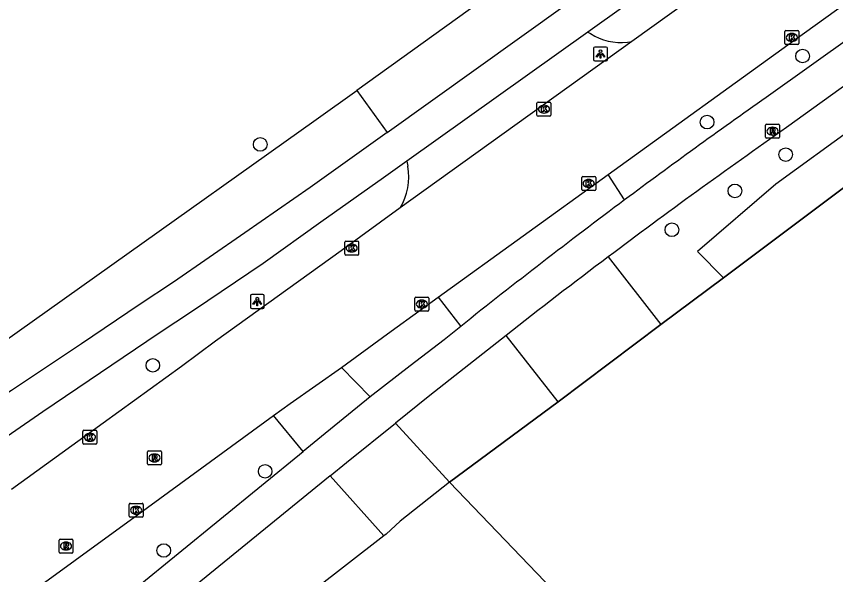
# Model space of a CAD drawing. Extents: x 156141 to 158132, y 385651 to 388399.
# Drawn here: x 157000.4 to 157059.1, y 387301.7 to 387341.8 of the extents above; entities that cross this region are included whole.
import ezdxf

# ---------------------------------------------------------------- set-up
doc = ezdxf.new("R2010")
doc.units = 0
for name, color, linetype in [('IMGEO_Berm_groen', 7, 'Continuous'), ('IMGEO_Boom', 7, 'Continuous'), ('IMGEO_Erf', 7, 'Continuous'), ('IMGEO_Fietspad_gesloten', 7, 'Continuous'), ('IMGEO_Hek', 7, 'Continuous'), ('IMGEO_Kolk', 7, 'Continuous'), ('IMGEO_Lichtpunt', 7, 'Continuous'), ('IMGEO_Rijbaan_lokaal_gesloten', 7, 'Continuous'), ('IMGEO_Rijbaan_lokaal_open', 7, 'Continuous'), ('IMGEO_Rioolput', 7, 'Continuous'), ('IMGEO_Waterloop', 7, 'Continuous')]:
    doc.layers.add(name, color=color, linetype=linetype)

msp = doc.modelspace()

# ---------------------------------------------------------------- linework, layer by layer
at = {"layer": 'IMGEO_Berm_groen'}
for points in [[(156912.573, 387336.545), (156954.477, 387290.059), (156971.233, 387301.452), (156992.517, 387313.535), (157021.88, 387334.384), (157024.786, 387336.474)], [(157046.612, 387319.67), (157051.093, 387323.032)], [(157031.438, 387308.365), (157039.225, 387314.129)], [(157026.722, 387304.509), (157014.188, 387294.785), (157007.719, 387289.252)]]:
    msp.add_lwpolyline(points, dxfattribs=at)
at = {"layer": 'IMGEO_Boom'}
for centre in [(157056.772, 387338.94), (157049.923, 387334.202), (157017.856, 387332.6), (157055.56, 387331.867), (157051.918, 387329.263), (157047.396, 387326.478), (157010.149, 387316.748), (157018.208, 387309.142), (157010.931, 387303.461)]:
    msp.add_circle(centre, 0.489, dxfattribs=at)
at = {"layer": 'IMGEO_Erf'}
msp.add_lwpolyline([(157112.914, 387223.48), (157031.438, 387308.365)], dxfattribs=at)
at = {"layer": 'IMGEO_Fietspad_gesloten'}
for points in [[(157099.161, 387381.932), (157095.008, 387378.928), (157041.366, 387340.665)], [(157085.739, 387355.502), (157055.607, 387333.807)], [(157079.67, 387354.201), (157054.158, 387335.967)], [(157026.966, 387333.458), (157024.444, 387331.654), (157021.443, 387329.52), (157016.747, 387326.252), (157011.64, 387322.726), (157009.176, 387321.089), (157005.036, 387318.281), (157000, 387314.942), (156996.072, 387312.337)], [(157028.372, 387331.396), (157026.703, 387330.206), (157022.214, 387327.016), (157018.077, 387324.059), (157013.076, 387320.676), (157010.526, 387319.01), (157002.265, 387313.407), (157000, 387311.865), (156997.452, 387310.13), (156989.974, 387305.256), (156967.774, 387291.353)], [(157032.24, 387319.54), (157031.642, 387319.061), (157031.044, 387318.581), (157028.612, 387316.704), (157025.748, 387314.495)], [(157035.491, 387318.9), (157032.484, 387316.526), (157030.022, 387314.573), (157027.571, 387312.603)], [(156999.323, 387292.947), (157000, 387293.499), (157020.931, 387310.567)], [(157022.872, 387308.809), (157000.705, 387290.751)]]:
    msp.add_lwpolyline(points, dxfattribs=at)
for centre, radius, start, end in [((157308.407, 386974.034), 442.311, 125.0871, 126.7109), ((157324.809, 386949.523), 469.195, 125.01232, 126.94164)]:
    msp.add_arc(centre, radius, start, end, dxfattribs=at)
at = {"layer": 'IMGEO_Hek'}
for points in [[(157088.074, 387350.393), (157077.061, 387342.507), (157051.093, 387323.032)], [(157051.093, 387323.032), (157046.612, 387319.67)], [(157046.612, 387319.67), (157039.225, 387314.129)], [(157039.225, 387314.129), (157031.438, 387308.365)], [(157031.438, 387308.365), (157112.914, 387223.48)]]:
    msp.add_lwpolyline(points, dxfattribs=at)
at = {"layer": 'IMGEO_Kolk'}
for p, q in [((157055.502, 387339.851), (157055.502, 387340.703)), ((157055.577, 387340.777), (157056.429, 387340.777)), ((157055.99, 387340.557), (157056.015, 387340.557)), ((157056.503, 387340.703), (157056.503, 387339.851)), ((157056.013, 387339.997), (157055.988, 387339.997)), ((157056.429, 387339.777), (157055.577, 387339.777)), ((157037.714, 387334.7), (157037.714, 387335.552)), ((157037.789, 387335.626), (157038.641, 387335.626)), ((157038.202, 387335.406), (157038.227, 387335.406)), ((157038.715, 387335.552), (157038.715, 387334.7)), ((157038.641, 387334.626), (157037.789, 387334.626)), ((157038.225, 387334.846), (157038.2, 387334.846)), ((157040.924, 387329.375), (157040.924, 387330.227)), ((157040.999, 387330.301), (157041.851, 387330.301)), ((157041.412, 387330.081), (157041.437, 387330.081)), ((157041.925, 387330.227), (157041.925, 387329.375)), ((157041.435, 387329.521), (157041.41, 387329.521)), ((157041.851, 387329.301), (157040.999, 387329.301)), ((157023.917, 387324.737), (157023.917, 387325.589)), ((157023.992, 387325.663), (157024.844, 387325.663)), ((157024.405, 387325.443), (157024.43, 387325.443)), ((157024.918, 387325.589), (157024.918, 387324.737)), ((157024.844, 387324.663), (157023.992, 387324.663)), ((157024.428, 387324.883), (157024.403, 387324.883)), ((157028.955, 387320.72), (157028.955, 387321.572)), ((157029.03, 387321.646), (157029.882, 387321.646)), ((157029.443, 387321.426), (157029.468, 387321.426)), ((157029.956, 387321.572), (157029.956, 387320.72)), ((157029.882, 387320.646), (157029.03, 387320.646)), ((157029.466, 387320.866), (157029.441, 387320.866)), ((157005.134, 387311.159), (157005.134, 387312.011)), ((157005.209, 387312.085), (157006.061, 387312.085)), ((157005.622, 387311.865), (157005.647, 387311.865)), ((157006.135, 387312.011), (157006.135, 387311.159)), ((157005.645, 387311.305), (157005.62, 387311.305)), ((157006.061, 387311.085), (157005.209, 387311.085)), ((157008.45, 387305.92), (157008.45, 387306.772)), ((157008.525, 387306.846), (157009.377, 387306.846)), ((157008.938, 387306.626), (157008.963, 387306.626)), ((157009.451, 387306.772), (157009.451, 387305.92)), ((157009.377, 387305.846), (157008.525, 387305.846)), ((157008.961, 387306.066), (157008.936, 387306.066))]:
    msp.add_line(p, q, dxfattribs=at)
for points in [[(157055.502, 387339.851), (157055.502, 387340.703)], [(157055.577, 387340.777), (157056.429, 387340.777)], [(157056.503, 387340.703), (157056.503, 387339.851)], [(157055.823, 387340.477), (157055.946, 387340.477), (157055.946, 387340.326), (157056.076, 387340.477), (157056.24, 387340.477), (157056.094, 387340.326), (157056.247, 387340.077), (157056.095, 387340.077), (157056.01, 387340.241), (157055.946, 387340.174), (157055.946, 387340.077), (157055.823, 387340.077), (157055.823, 387340.477)], [(157056.429, 387339.777), (157055.577, 387339.777)], [(157037.714, 387334.7), (157037.714, 387335.552)], [(157037.789, 387335.626), (157038.641, 387335.626)], [(157038.035, 387335.326), (157038.158, 387335.326), (157038.158, 387335.175), (157038.288, 387335.326), (157038.452, 387335.326), (157038.306, 387335.175), (157038.459, 387334.926), (157038.307, 387334.926), (157038.222, 387335.09), (157038.158, 387335.023), (157038.158, 387334.926), (157038.035, 387334.926), (157038.035, 387335.326)], [(157038.715, 387335.552), (157038.715, 387334.7)], [(157038.641, 387334.626), (157037.789, 387334.626)], [(157040.924, 387329.375), (157040.924, 387330.227)], [(157040.999, 387330.301), (157041.851, 387330.301)], [(157041.245, 387330.001), (157041.368, 387330.001), (157041.368, 387329.85), (157041.498, 387330.001), (157041.662, 387330.001), (157041.516, 387329.85), (157041.669, 387329.601), (157041.517, 387329.601), (157041.432, 387329.765), (157041.368, 387329.698), (157041.368, 387329.601), (157041.245, 387329.601), (157041.245, 387330.001)], [(157041.925, 387330.227), (157041.925, 387329.375)], [(157041.851, 387329.301), (157040.999, 387329.301)], [(157023.917, 387324.737), (157023.917, 387325.589)], [(157023.992, 387325.663), (157024.844, 387325.663)], [(157024.238, 387325.363), (157024.361, 387325.363), (157024.361, 387325.212), (157024.491, 387325.363), (157024.655, 387325.363), (157024.509, 387325.212), (157024.662, 387324.963), (157024.51, 387324.963), (157024.425, 387325.127), (157024.361, 387325.06), (157024.361, 387324.963), (157024.238, 387324.963), (157024.238, 387325.363)], [(157024.918, 387325.589), (157024.918, 387324.737)], [(157024.844, 387324.663), (157023.992, 387324.663)], [(157028.955, 387320.72), (157028.955, 387321.572)], [(157029.03, 387321.646), (157029.882, 387321.646)], [(157029.276, 387321.346), (157029.399, 387321.346), (157029.399, 387321.195), (157029.529, 387321.346), (157029.693, 387321.346), (157029.547, 387321.195), (157029.7, 387320.946), (157029.548, 387320.946), (157029.463, 387321.11), (157029.399, 387321.043), (157029.399, 387320.946), (157029.276, 387320.946), (157029.276, 387321.346)], [(157029.956, 387321.572), (157029.956, 387320.72)], [(157029.882, 387320.646), (157029.03, 387320.646)], [(157005.134, 387311.159), (157005.134, 387312.011)], [(157005.209, 387312.085), (157006.061, 387312.085)], [(157005.455, 387311.785), (157005.578, 387311.785), (157005.578, 387311.634), (157005.708, 387311.785), (157005.872, 387311.785), (157005.726, 387311.634), (157005.879, 387311.385), (157005.727, 387311.385), (157005.642, 387311.549), (157005.578, 387311.482), (157005.578, 387311.385), (157005.455, 387311.385), (157005.455, 387311.785)], [(157006.135, 387312.011), (157006.135, 387311.159)], [(157006.061, 387311.085), (157005.209, 387311.085)], [(157008.45, 387305.92), (157008.45, 387306.772)], [(157008.525, 387306.846), (157009.377, 387306.846)], [(157008.771, 387306.546), (157008.894, 387306.546), (157008.894, 387306.395), (157009.024, 387306.546), (157009.188, 387306.546), (157009.042, 387306.395), (157009.195, 387306.146), (157009.043, 387306.146), (157008.958, 387306.31), (157008.894, 387306.243), (157008.894, 387306.146), (157008.771, 387306.146), (157008.771, 387306.546)], [(157009.451, 387306.772), (157009.451, 387305.92)], [(157009.377, 387305.846), (157008.525, 387305.846)]]:
    msp.add_lwpolyline(points, dxfattribs=at)
for centre, start, end in [((157055.579, 387340.701), 91.55205, 178.44795), ((157055.579, 387340.701), 91.55205, 178.44795), ((157056.427, 387340.701), 1.55205, 88.44795), ((157056.427, 387340.701), 1.55205, 88.44795), ((157055.579, 387339.853), 181.55205, 268.44795), ((157055.579, 387339.853), 181.55205, 268.44795), ((157056.427, 387339.853), 271.55205, 358.44795), ((157056.427, 387339.853), 271.55205, 358.44795), ((157037.791, 387335.55), 91.55205, 178.44795), ((157037.791, 387335.55), 91.55205, 178.44795), ((157038.639, 387335.55), 1.55205, 88.44795), ((157038.639, 387335.55), 1.55205, 88.44795), ((157037.791, 387334.702), 181.55205, 268.44795), ((157037.791, 387334.702), 181.55205, 268.44795), ((157038.639, 387334.702), 271.55205, 358.44795), ((157038.639, 387334.702), 271.55205, 358.44795), ((157041.001, 387330.225), 91.55205, 178.44795), ((157041.001, 387330.225), 91.55205, 178.44795), ((157041.849, 387330.225), 1.55205, 88.44795), ((157041.849, 387330.225), 1.55205, 88.44795), ((157041.001, 387329.377), 181.55205, 268.44795), ((157041.001, 387329.377), 181.55205, 268.44795), ((157041.849, 387329.377), 271.55205, 358.44795), ((157041.849, 387329.377), 271.55205, 358.44795), ((157023.994, 387325.587), 91.55205, 178.44795), ((157023.994, 387325.587), 91.55205, 178.44795), ((157024.842, 387325.587), 1.55205, 88.44795), ((157024.842, 387325.587), 1.55205, 88.44795), ((157023.994, 387324.739), 181.55205, 268.44795), ((157023.994, 387324.739), 181.55205, 268.44795), ((157024.842, 387324.739), 271.55205, 358.44795), ((157024.842, 387324.739), 271.55205, 358.44795), ((157029.032, 387321.57), 91.55205, 178.44795), ((157029.032, 387321.57), 91.55205, 178.44795), ((157029.88, 387321.57), 1.55205, 88.44795), ((157029.88, 387321.57), 1.55205, 88.44795), ((157029.032, 387320.722), 181.55205, 268.44795), ((157029.032, 387320.722), 181.55205, 268.44795), ((157029.88, 387320.722), 271.55205, 358.44795), ((157029.88, 387320.722), 271.55205, 358.44795), ((157005.211, 387312.009), 91.55205, 178.44795), ((157005.211, 387312.009), 91.55205, 178.44795), ((157006.059, 387312.009), 1.55205, 88.44795), ((157006.059, 387312.009), 1.55205, 88.44795), ((157005.211, 387311.161), 181.55205, 268.44795), ((157005.211, 387311.161), 181.55205, 268.44795), ((157006.059, 387311.161), 271.55205, 358.44795), ((157006.059, 387311.161), 271.55205, 358.44795), ((157008.527, 387306.77), 91.55205, 178.44795), ((157008.527, 387306.77), 91.55205, 178.44795), ((157009.375, 387306.77), 1.55205, 88.44795), ((157009.375, 387306.77), 1.55205, 88.44795), ((157008.527, 387305.922), 181.55205, 268.44795), ((157008.527, 387305.922), 181.55205, 268.44795), ((157009.375, 387305.922), 271.55205, 358.44795), ((157009.375, 387305.922), 271.55205, 358.44795)]:
    msp.add_arc(centre, 0.0765, start, end, dxfattribs=at)
for centre, major_axis, ratio, start_param, end_param in [((157055.989, 387340.277), (-0.387, 0.002), 0.722429, 4.712389, 7.853982), ((157056.014, 387340.277), (-0.39, 0.002), 0.717154, 1.570796, 4.712389), ((157038.201, 387335.126), (-0.387, 0.002), 0.722429, 4.712389, 7.853982), ((157038.226, 387335.126), (-0.39, 0.002), 0.717154, 1.570796, 4.712389), ((157041.411, 387329.801), (-0.387, 0.002), 0.722429, 4.712389, 7.853982), ((157041.436, 387329.801), (-0.39, 0.002), 0.717154, 1.570796, 4.712389), ((157024.404, 387325.163), (-0.387, 0.002), 0.722429, 4.712389, 7.853982), ((157024.429, 387325.163), (-0.39, 0.002), 0.717154, 1.570796, 4.712389), ((157029.442, 387321.146), (-0.387, 0.002), 0.722429, 4.712389, 7.853982), ((157029.467, 387321.146), (-0.39, 0.002), 0.717154, 1.570796, 4.712389), ((157005.621, 387311.585), (-0.387, 0.002), 0.722429, 4.712389, 7.853982), ((157005.646, 387311.585), (-0.39, 0.002), 0.717154, 1.570796, 4.712389), ((157008.937, 387306.346), (-0.387, 0.002), 0.722429, 4.712389, 7.853982), ((157008.962, 387306.346), (-0.39, 0.002), 0.717154, 1.570796, 4.712389)]:
    msp.add_ellipse(centre, major_axis=major_axis, ratio=ratio, start_param=start_param, end_param=end_param, dxfattribs=at)
at = {"layer": 'IMGEO_Lichtpunt'}
for p, q in [((157041.776, 387339.494), (157041.776, 387338.687)), ((157041.776, 387339.494), (157041.776, 387338.687)), ((157042.678, 387339.589), (157041.87, 387339.589)), ((157042.678, 387339.589), (157041.87, 387339.589)), ((157042.772, 387338.687), (157042.772, 387339.494)), ((157042.772, 387338.687), (157042.772, 387339.494)), ((157041.87, 387338.593), (157042.678, 387338.593)), ((157041.87, 387338.593), (157042.678, 387338.593)), ((157017.147, 387321.73), (157017.147, 387320.923)), ((157017.147, 387321.73), (157017.147, 387320.923)), ((157018.049, 387321.825), (157017.241, 387321.825)), ((157018.049, 387321.825), (157017.241, 387321.825)), ((157018.143, 387320.923), (157018.143, 387321.73)), ((157018.143, 387320.923), (157018.143, 387321.73)), ((157017.241, 387320.829), (157018.049, 387320.829)), ((157017.241, 387320.829), (157018.049, 387320.829))]:
    msp.add_line(p, q, dxfattribs=at)
for points in [[(157042.15, 387339.158), (157042.189, 387339.13), (157042.001, 387338.868), (157041.963, 387338.895), (157042.15, 387339.158)], [(157042.252, 387339.11), (157042.299, 387339.11), (157042.299, 387338.788), (157042.252, 387338.788), (157042.252, 387339.11)], [(157042.362, 387339.13), (157042.4, 387339.157), (157042.587, 387338.895), (157042.548, 387338.867), (157042.362, 387339.13)], [(157017.521, 387321.394), (157017.56, 387321.366), (157017.372, 387321.104), (157017.334, 387321.131), (157017.521, 387321.394)], [(157017.623, 387321.346), (157017.67, 387321.346), (157017.67, 387321.024), (157017.623, 387321.024), (157017.623, 387321.346)], [(157017.733, 387321.366), (157017.771, 387321.393), (157017.958, 387321.131), (157017.919, 387321.103), (157017.733, 387321.366)]]:
    msp.add_lwpolyline(points, dxfattribs=at)
for centre in [(157042.275, 387339.292), (157017.646, 387321.528)]:
    msp.add_circle(centre, 0.0994, dxfattribs=at)
for centre, start, end in [((157041.87, 387339.494), 90, 180), ((157041.87, 387339.494), 90, 180), ((157042.678, 387339.494), 0, 90), ((157042.678, 387339.494), 0, 90), ((157041.87, 387338.687), 180, 270), ((157041.87, 387338.687), 180, 270), ((157042.678, 387338.687), 270, 0), ((157042.678, 387338.687), 270, 360), ((157017.241, 387321.73), 90, 180), ((157017.241, 387321.73), 90, 180), ((157018.049, 387321.73), 0, 90), ((157018.049, 387321.73), 0, 90), ((157017.241, 387320.923), 180, 270), ((157017.241, 387320.923), 180, 270), ((157018.049, 387320.923), 270, 0), ((157018.049, 387320.923), 270, 360)]:
    msp.add_arc(centre, 0.0946, start, end, dxfattribs=at)
at = {"layer": 'IMGEO_Rijbaan_lokaal_gesloten'}
for points in [[(157094.285, 387375.711), (157089.79, 387372.469), (157044.527, 387339.983)], [(157042.82, 387330.438), (157056.142, 387340.052), (157079.01, 387356.503)], [(157044.527, 387339.983), (157027.89, 387328.042)], [(157030.634, 387321.643), (157042.82, 387330.438)], [(157027.89, 387328.042), (157023.668, 387324.954), (157014.651, 387318.478), (157012.196, 387316.674), (157005.465, 387311.794), (157000, 387307.835)], [(157023.696, 387316.598), (157026.999, 387319.014), (157029.491, 387320.818), (157030.634, 387321.643)], [(157018.817, 387313.137), (157020.003, 387313.999), (157023.696, 387316.598)], [(156997.716, 387297.744), (157000, 387299.435), (157009.141, 387306.102), (157018.817, 387313.137)]]:
    msp.add_lwpolyline(points, dxfattribs=at)
at = {"layer": 'IMGEO_Rijbaan_lokaal_open'}
for points in [[(157037.538, 387345.643), (157024.786, 387336.474)], [(157026.966, 387333.458), (157039.734, 387342.59)], [(157041.366, 387340.665), (157028.372, 387331.396)], [(157041.366, 387340.665), (157041.554, 387340.552)], [(157044.198, 387339.943), (157044.527, 387339.983)], [(157024.786, 387336.474), (157026.966, 387333.458)], [(157028.372, 387331.396), (157028.438, 387331.032)], [(157044.004, 387328.617), (157042.82, 387330.438)], [(157042.822, 387324.526), (157046.612, 387319.67)], [(157030.634, 387321.643), (157032.24, 387319.54)], [(157039.225, 387314.129), (157046.612, 387319.67)], [(157039.225, 387314.129), (157035.491, 387318.9)], [(157023.696, 387316.598), (157025.748, 387314.495)], [(157025.748, 387314.495), (157022.245, 387311.639), (157020.931, 387310.567)], [(157020.931, 387310.567), (157018.817, 387313.137)], [(157022.872, 387308.809), (157024.049, 387309.768), (157027.571, 387312.603)], [(157027.571, 387312.603), (157031.438, 387308.365)], [(157026.722, 387304.509), (157022.872, 387308.809)], [(157031.438, 387308.365), (157027.898, 387305.575), (157026.882, 387304.633), (157026.722, 387304.509)]]:
    msp.add_lwpolyline(points, dxfattribs=at)
for centre, radius, start, end in [((157043.704, 387343.843), 3.931, 236.84046, 277.21779), ((157024.278, 387330.249), 4.233, 328.57366, 10.6548), ((157311.737, 386969.467), 447.962, 126.70318, 128.60375), ((157327.999, 386945.335), 474.459, 126.94559, 128.06155)]:
    msp.add_arc(centre, radius, start, end, dxfattribs=at)
at = {"layer": 'IMGEO_Rioolput'}
for p, q in [((157054.19, 387334.05), (157055.042, 387334.05)), ((157054.115, 387333.124), (157054.115, 387333.976)), ((157054.603, 387333.83), (157054.628, 387333.83)), ((157055.116, 387333.976), (157055.116, 387333.124)), ((157055.042, 387333.05), (157054.19, 387333.05)), ((157054.626, 387333.27), (157054.601, 387333.27)), ((157009.766, 387309.679), (157009.766, 387310.531)), ((157009.841, 387310.605), (157010.693, 387310.605)), ((157010.767, 387310.531), (157010.767, 387309.679)), ((157010.254, 387310.385), (157010.279, 387310.385)), ((157010.693, 387309.605), (157009.841, 387309.605)), ((157010.277, 387309.825), (157010.252, 387309.825)), ((157003.418, 387303.354), (157003.418, 387304.206)), ((157003.493, 387304.28), (157004.345, 387304.28)), ((157003.906, 387304.06), (157003.931, 387304.06)), ((157004.419, 387304.206), (157004.419, 387303.354)), ((157003.929, 387303.5), (157003.904, 387303.5)), ((157004.345, 387303.28), (157003.493, 387303.28))]:
    msp.add_line(p, q, dxfattribs=at)
for points in [[(157054.19, 387334.05), (157055.042, 387334.05)], [(157054.115, 387333.124), (157054.115, 387333.976)], [(157054.704, 387333.748), (157054.452, 387333.75), (157054.452, 387333.35)], [(157054.452, 387333.35), (157054.576, 387333.35), (157054.576, 387333.512), (157054.587, 387333.512)], [(157054.63, 387333.669), (157054.576, 387333.669), (157054.576, 387333.588)], [(157054.576, 387333.588), (157054.628, 387333.588)], [(157054.634, 387333.483), (157054.705, 387333.35), (157054.845, 387333.35), (157054.78, 387333.476)], [(157055.116, 387333.976), (157055.116, 387333.124)], [(157055.042, 387333.05), (157054.19, 387333.05)], [(157009.766, 387309.679), (157009.766, 387310.531)], [(157009.841, 387310.605), (157010.693, 387310.605)], [(157010.767, 387310.531), (157010.767, 387309.679)], [(157010.355, 387310.303), (157010.103, 387310.305), (157010.103, 387309.905)], [(157010.103, 387309.905), (157010.227, 387309.905), (157010.227, 387310.067), (157010.238, 387310.067)], [(157010.281, 387310.224), (157010.227, 387310.224), (157010.227, 387310.143)], [(157010.227, 387310.143), (157010.279, 387310.143)], [(157010.285, 387310.038), (157010.356, 387309.905), (157010.496, 387309.905), (157010.431, 387310.031)], [(157010.693, 387309.605), (157009.841, 387309.605)], [(157003.418, 387303.354), (157003.418, 387304.206)], [(157003.493, 387304.28), (157004.345, 387304.28)], [(157004.419, 387304.206), (157004.419, 387303.354)], [(157004.007, 387303.978), (157003.755, 387303.98), (157003.755, 387303.58)], [(157003.755, 387303.58), (157003.879, 387303.58), (157003.879, 387303.742), (157003.89, 387303.742)], [(157003.933, 387303.899), (157003.879, 387303.899), (157003.879, 387303.818)], [(157003.879, 387303.818), (157003.931, 387303.818)], [(157003.937, 387303.713), (157004.008, 387303.58), (157004.148, 387303.58), (157004.083, 387303.706)], [(157004.345, 387303.28), (157003.493, 387303.28)]]:
    msp.add_lwpolyline(points, dxfattribs=at)
for centre, radius, start, end in [((157054.192, 387333.974), 0.0765, 91.55205, 178.44795), ((157054.192, 387333.974), 0.0765, 91.55205, 178.44795), ((157055.04, 387333.974), 0.0765, 1.55205, 88.44795), ((157055.04, 387333.974), 0.0765, 1.55205, 88.44795), ((157054.586, 387333.459), 0.0533, 26.02933, 88.69889), ((157054.612, 387333.777), 0.19, 274.7715, 282.96867), ((157054.636, 387333.573), 0.0964, 77.00612, 93.18647), ((157054.65, 387333.63), 0.0378, 276.66336, 79.67722), ((157054.703, 387333.638), 0.109, 350.36119, 89.41601), ((157054.701, 387333.638), 0.112, 277.58423, 350.98172), ((157054.685, 387333.423), 0.108, 29.51342, 73.79051), ((157054.192, 387333.126), 0.0765, 181.55205, 268.44795), ((157054.192, 387333.126), 0.0765, 181.55205, 268.44795), ((157055.04, 387333.126), 0.0765, 271.55205, 358.44795), ((157055.04, 387333.126), 0.0765, 271.55205, 358.44795), ((157009.843, 387310.529), 0.0765, 91.55205, 178.44795), ((157009.843, 387310.529), 0.0765, 91.55205, 178.44795), ((157010.691, 387310.529), 0.0765, 1.55205, 88.44795), ((157010.691, 387310.529), 0.0765, 1.55205, 88.44795), ((157010.237, 387310.014), 0.0533, 26.02933, 88.69889), ((157010.263, 387310.332), 0.19, 274.7715, 282.96867), ((157010.287, 387310.128), 0.0964, 77.00612, 93.18647), ((157010.301, 387310.185), 0.0378, 276.66336, 79.67722), ((157010.354, 387310.193), 0.109, 350.36119, 89.41601), ((157010.352, 387310.193), 0.112, 277.58423, 350.98172), ((157010.336, 387309.978), 0.108, 29.51342, 73.79051), ((157009.843, 387309.681), 0.0765, 181.55205, 268.44795), ((157009.843, 387309.681), 0.0765, 181.55205, 268.44795), ((157010.691, 387309.681), 0.0765, 271.55205, 358.44795), ((157010.691, 387309.681), 0.0765, 271.55205, 358.44795), ((157003.495, 387304.204), 0.0765, 91.55205, 178.44795), ((157003.495, 387304.204), 0.0765, 91.55205, 178.44795), ((157004.343, 387304.204), 0.0765, 1.55205, 88.44795), ((157004.343, 387304.204), 0.0765, 1.55205, 88.44795), ((157003.889, 387303.689), 0.0533, 26.02933, 88.69889), ((157003.915, 387304.007), 0.19, 274.7715, 282.96867), ((157003.939, 387303.803), 0.0964, 77.00612, 93.18647), ((157003.953, 387303.86), 0.0378, 276.66336, 79.67722), ((157004.006, 387303.868), 0.109, 350.36119, 89.41601), ((157004.004, 387303.868), 0.112, 277.58423, 350.98172), ((157003.988, 387303.653), 0.108, 29.51342, 73.79051), ((157003.495, 387303.356), 0.0765, 181.55205, 268.44795), ((157003.495, 387303.356), 0.0765, 181.55205, 268.44795), ((157004.343, 387303.356), 0.0765, 271.55205, 358.44795), ((157004.343, 387303.356), 0.0765, 271.55205, 358.44795)]:
    msp.add_arc(centre, radius, start, end, dxfattribs=at)
for centre, major_axis, ratio, start_param, end_param in [((157054.602, 387333.55), (-0.387, 0.002), 0.722429, 4.712389, 7.853982), ((157054.627, 387333.55), (-0.39, 0.002), 0.717154, 1.570796, 4.712389), ((157010.253, 387310.105), (-0.387, 0.002), 0.722429, 4.712389, 7.853982), ((157010.278, 387310.105), (-0.39, 0.002), 0.717154, 1.570796, 4.712389), ((157003.905, 387303.78), (-0.387, 0.002), 0.722429, 4.712389, 7.853982), ((157003.93, 387303.78), (-0.39, 0.002), 0.717154, 1.570796, 4.712389)]:
    msp.add_ellipse(centre, major_axis=major_axis, ratio=ratio, start_param=start_param, end_param=end_param, dxfattribs=at)
at = {"layer": 'IMGEO_Waterloop'}
for points in [[(157088.074, 387350.393), (157086.627, 387352.143), (157066.195, 387337.97), (157054.852, 387329.756), (157049.241, 387324.906), (157051.093, 387323.032)], [(157051.093, 387323.032), (157077.061, 387342.507), (157088.074, 387350.393)]]:
    msp.add_lwpolyline(points, dxfattribs=at)

doc.saveas('drawing.dxf')
